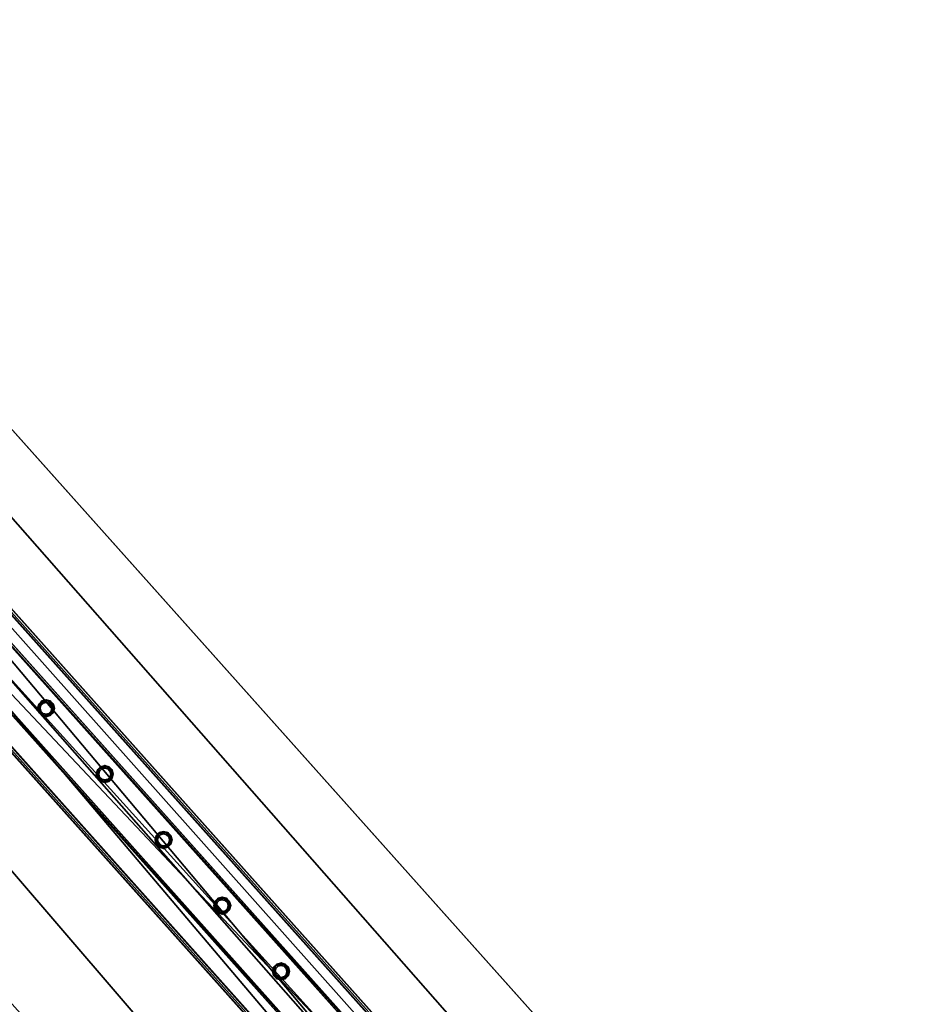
# Model space of a CAD drawing. Header units: millimetres. Extents: x 93711086 to 93775423, y 1247239064 to 1247319365.
# Tile 445 of 656: x 93726294 to 93727421, y 1247297915 to 1247299151. Entities that reach past the tile are written whole.
import ezdxf

# ---------------------------------------------------------------- set-up
doc = ezdxf.new("R2010")
doc.units = ezdxf.units.MM
doc.layers.add('BEAM', color=7, linetype='Continuous')
doc.layers.add('CONCRETE_ITEM', color=7, linetype='Continuous')

# ---------------------------------------------------------------- blocks, each defined once
blk = doc.blocks.new('15e559d2-59c4-40a1-8e6d-a9da91616b05')
at = {"color": 0, "transparency": 16777216}
mesh = blk.add_polyface(dxfattribs=at)
corners = [(93732402.8, 1247290959.4, 3988.8), (93732402.8, 1247290959.4, 4305.5), (93730959.6, 1247289572.9, 3633.7), (93730959.6, 1247289572.9, 3317), (93720519.9, 1247305091.1, 5616.6), (93732598.2, 1247291566.3, 4023.2), (93720299, 1247305338.5, 5063.5), (93732619.6, 1247291542.4, 4593.2), (93720317.4, 1247305317.9, 5553.6), (93732199.2, 1247291187.4, 4322.7), (93720106.2, 1247304728.6, 5525.8), (93719900, 1247304959.5, 5363), (93732205.9, 1247291179.8, 4502.5), (93719903.7, 1247304955.3, 5462.8), (93720167.2, 1247305212.8, 5169.7), (93732187.3, 1247291200.6, 4007), (93718371.4, 1247303668.6, 4381.7), (93732466.4, 1247291440.6, 4129.5), (93732486.7, 1247291466, 4033.2), (93720187.5, 1247305238.1, 5073.5), (93732260.8, 1247291223.5, 4572.4), (93720161.1, 1247304772.3, 5595.7), (93719958.6, 1247304999, 5532.7), (93718383.3, 1247303655.3, 4697.4)]
mesh.append_faces([[corners[k] for k in face] for face in [(0, 1, 2, 0), (2, 3, 0, 2), (4, 5, 6, 4), (4, 7, 5, 4), (6, 8, 4, 6), (9, 10, 11, 9), (10, 9, 12, 10), (13, 11, 10, 13), (3, 14, 15, 3), (3, 16, 14, 3), (17, 15, 14, 17), (15, 0, 3, 15), (18, 17, 19, 18), (14, 19, 17, 14), (5, 18, 6, 5), (19, 6, 18, 19), (20, 7, 4, 20), (4, 21, 20, 4), (12, 20, 21, 12), (21, 10, 12, 21), (22, 21, 4, 22), (4, 8, 22, 4), (10, 21, 13, 10), (22, 13, 21, 22), (2, 9, 23, 2), (9, 2, 1, 9), (11, 23, 9, 11), (23, 14, 16, 23), (13, 8, 11, 13), (8, 13, 22, 8), (23, 11, 14, 23), (14, 8, 6, 14), (8, 14, 11, 8), (6, 19, 14, 6), (20, 12, 9, 20), (20, 17, 7, 20), (17, 20, 9, 17), (5, 7, 17, 5), (15, 17, 9, 15), (18, 5, 17, 18), (3, 2, 16, 3), (23, 16, 2, 23), (0, 15, 1, 0), (9, 1, 15, 9)]], dxfattribs={"color": 0})
blk = doc.blocks.new('5bbbe152-908d-476c-86af-f8c3bda7d93c')
at = {"color": 0, "transparency": 16777216}
mesh = blk.add_polyface(dxfattribs=at)
corners = [(93732552.2, 1247291230.4, 5643.1), (93732470.4, 1247291493.6, 5652.9), (93732382.5, 1247291412, 5654.1), (93732639.5, 1247291312.7, 5641.9), (93732637.3, 1247291314.2, 5582), (93732468, 1247291495.2, 5592.9), (93732633.7, 1247291310.7, 5582), (93732464.4, 1247291491.8, 5593), (93732635.6, 1247291309.4, 5637), (93732466.5, 1247291490.3, 5647.9), (93732385.9, 1247291415.5, 5649), (93732553.6, 1247291235.3, 5583.1), (93732380.1, 1247291413.6, 5594.1), (93732383.8, 1247291417, 5594.1), (93732302.7, 1247291675.7, 5664.8), (93732214.1, 1247291594.7, 5666.1), (93732300.1, 1247291677.5, 5604.9), (93732296.5, 1247291674.1, 5604.9), (93732298.8, 1247291672.5, 5659.9), (93732217.6, 1247291598.3, 5661), (93732215.3, 1247291599.9, 5606.1), (93732211.6, 1247291596.5, 5606.2), (93731970.1, 1247292043.1, 5691.1), (93731880.9, 1247291962.8, 5692.4), (93731967.4, 1247292045.1, 5631.2), (93731963.7, 1247292041.7, 5631.2), (93731966.1, 1247292039.9, 5686.1), (93731884.4, 1247291966.3, 5687.4), (93731881.9, 1247291968.1, 5632.4), (93731878.2, 1247291964.8, 5632.5), (93720601.8, 1247304775.6, 6654), (93720512.4, 1247304695.7, 6655.4), (93720599.1, 1247304777.7, 6594.1), (93720595.3, 1247304774.4, 6594.2), (93720597.9, 1247304772.5, 6649.1), (93720515.9, 1247304699.2, 6650.3), (93720513.3, 1247304701.1, 6595.4), (93720509.6, 1247304697.7, 6595.5)]
mesh.append_faces([[corners[k] for k in face] for face in [(0, 1, 2, 0), (3, 5, 1, 3), (4, 7, 5, 4), (6, 9, 7, 6), (8, 10, 9, 8), (11, 12, 13, 11), (2, 14, 15, 2), (1, 16, 14, 1), (5, 17, 16, 5), (7, 18, 17, 7), (9, 19, 18, 9), (10, 20, 19, 10), (13, 21, 20, 13), (12, 15, 21, 12), (15, 22, 23, 15), (14, 24, 22, 14), (16, 25, 24, 16), (17, 26, 25, 17), (18, 27, 26, 18), (19, 28, 27, 19), (20, 29, 28, 20), (21, 23, 29, 21), (23, 30, 31, 23), (22, 32, 30, 22), (24, 33, 32, 24), (25, 34, 33, 25), (26, 35, 34, 26), (27, 36, 35, 27), (28, 37, 36, 28), (29, 31, 37, 29)]], dxfattribs={"vtx0": -1, "color": 0})
mesh.append_faces([[corners[k] for k in face] for face in [(30, 33, 34, 30), (35, 37, 31, 35)]], dxfattribs={"vtx0": -1, "vtx2": -1, "vtx3": -1, "color": 0})
mesh.append_faces([[corners[k] for k in face] for face in [(31, 30, 34, 31), (34, 35, 31, 34)]], dxfattribs={"vtx1": -1, "vtx2": -1, "vtx3": -1, "color": 0})
mesh.append_faces([[corners[k] for k in face] for face in [(3, 4, 5, 3), (4, 6, 7, 4), (6, 8, 9, 6), (2, 1, 14, 2), (1, 5, 16, 1), (5, 7, 17, 5), (7, 9, 18, 7), (9, 10, 19, 9), (10, 13, 20, 10), (13, 12, 21, 13), (12, 2, 15, 12), (15, 14, 22, 15), (14, 16, 24, 14), (16, 17, 25, 16), (17, 18, 26, 17), (18, 19, 27, 18), (19, 20, 28, 19), (20, 21, 29, 20), (21, 15, 23, 21), (23, 22, 30, 23), (22, 24, 32, 22), (24, 25, 33, 24), (25, 26, 34, 25), (26, 27, 35, 26), (27, 28, 36, 27), (28, 29, 37, 28), (29, 23, 31, 29), (30, 32, 33, 30), (35, 36, 37, 35)]], dxfattribs={"vtx2": -1, "vtx3": -1, "color": 0})
blk = doc.blocks.new('be53fac0-da3e-403d-9a3a-0066e50ab7b0')
at = {"color": 0, "transparency": 16777216}
mesh = blk.add_polyface(dxfattribs=at)
corners = [(93727252.1, 1247297193.8, 5181.6), (93727296.9, 1247297233.8, 5181.6), (93725970.1, 1247298719.4, 5293.8), (93725925.4, 1247298679.5, 5293.8), (93727295.4, 1247297235.4, 5141.6), (93725968.6, 1247298721.1, 5253.9), (93727293.1, 1247297233.4, 5141.6), (93725966.4, 1247298719.1, 5253.9), (93727294.5, 1247297231.9, 5178.6), (93725967.8, 1247298717.5, 5290.8), (93727254.2, 1247297195.9, 5178.6), (93725927.5, 1247298681.6, 5290.8), (93727252.9, 1247297197.5, 5141.6), (93725926.1, 1247298683.1, 5253.9), (93727250.6, 1247297195.5, 5141.6), (93725923.9, 1247298681.1, 5253.9)]
mesh.append_faces([[corners[k] for k in face] for face in [(0, 2, 3, 0), (1, 5, 2, 1), (4, 7, 5, 4), (6, 9, 7, 6), (8, 11, 9, 8), (10, 13, 11, 10), (12, 15, 13, 12), (14, 3, 15, 14)]], dxfattribs={"vtx0": -1, "color": 0})
mesh.append_faces([[corners[k] for k in face] for face in [(2, 7, 9, 2), (11, 15, 3, 11), (0, 12, 10, 0), (8, 4, 1, 8)]], dxfattribs={"vtx0": -1, "vtx2": -1, "vtx3": -1, "color": 0})
mesh.append_faces([[corners[k] for k in face] for face in [(3, 2, 9, 3), (9, 11, 3, 9), (1, 0, 10, 1), (10, 8, 1, 10)]], dxfattribs={"vtx1": -1, "vtx2": -1, "vtx3": -1, "color": 0})
mesh.append_faces([[corners[k] for k in face] for face in [(0, 1, 2, 0), (1, 4, 5, 1), (4, 6, 7, 4), (6, 8, 9, 6), (8, 10, 11, 8), (10, 12, 13, 10), (12, 14, 15, 12), (14, 0, 3, 14), (2, 5, 7, 2), (11, 13, 15, 11), (0, 14, 12, 0), (8, 6, 4, 8)]], dxfattribs={"vtx2": -1, "vtx3": -1, "color": 0})
blk = doc.blocks.new('bced4b1d-3344-4ef0-b98f-9c962ada5ff1')
at = {"color": 0, "transparency": 16777216}
mesh = blk.add_polyface(dxfattribs=at)
corners = [(93726621.8, 1247297949.1, 5237.7), (93726618, 1247297950.1, 5237.7), (93726618, 1247297950.1, 6137.7), (93726621.8, 1247297949.1, 6137.7), (93726615.3, 1247297952.9, 5237.7), (93726615.3, 1247297952.9, 6137.7), (93726614.3, 1247297956.6, 5237.7), (93726614.3, 1247297956.6, 6137.7), (93726615.3, 1247297960.3, 5237.7), (93726615.3, 1247297960.3, 6137.7), (93726618, 1247297963.1, 5237.7), (93726618, 1247297963.1, 6137.7), (93726621.8, 1247297964, 5237.7), (93726621.8, 1247297964, 6137.7), (93726625.5, 1247297963.1, 5237.7), (93726625.5, 1247297963.1, 6137.7), (93726628.2, 1247297960.3, 5237.7), (93726628.2, 1247297960.3, 6137.7), (93726629.2, 1247297956.6, 5237.7), (93726629.2, 1247297956.6, 6137.7), (93726628.2, 1247297952.9, 5237.7), (93726628.2, 1247297952.9, 6137.7), (93726625.5, 1247297950.1, 5237.7), (93726625.5, 1247297950.1, 6137.7), (93726621.8, 1247297945.9, 5237.7), (93726627.1, 1247297947.4, 5237.7), (93726627.1, 1247297947.4, 6137.7), (93726621.8, 1247297945.9, 6137.7), (93726631, 1247297951.3, 5237.7), (93726631, 1247297951.3, 6137.7), (93726632.4, 1247297956.6, 5237.7), (93726632.4, 1247297956.6, 6137.7), (93726631, 1247297961.9, 5237.7), (93726631, 1247297961.9, 6137.7), (93726627.1, 1247297965.8, 5237.7), (93726627.1, 1247297965.8, 6137.7), (93726621.8, 1247297967.2, 5237.7), (93726621.8, 1247297967.2, 6137.7), (93726616.4, 1247297965.8, 5237.7), (93726616.4, 1247297965.8, 6137.7), (93726612.5, 1247297961.9, 5237.7), (93726612.5, 1247297961.9, 6137.7), (93726611.1, 1247297956.6, 5237.7), (93726611.1, 1247297956.6, 6137.7), (93726612.5, 1247297951.3, 5237.7), (93726612.5, 1247297951.3, 6137.7), (93726616.4, 1247297947.4, 5237.7), (93726616.4, 1247297947.4, 6137.7)]
mesh.append_faces([[corners[k] for k in face] for face in [(0, 2, 3, 0), (1, 5, 2, 1), (4, 7, 5, 4), (6, 9, 7, 6), (8, 11, 9, 8), (10, 13, 11, 10), (12, 15, 13, 12), (14, 17, 15, 14), (16, 19, 17, 16), (18, 21, 19, 18), (20, 23, 21, 20), (22, 3, 23, 22), (24, 26, 27, 24), (25, 29, 26, 25), (28, 31, 29, 28), (30, 33, 31, 30), (32, 35, 33, 32), (34, 37, 35, 34), (36, 39, 37, 36), (38, 41, 39, 38), (40, 43, 41, 40), (42, 45, 43, 42), (44, 47, 45, 44), (46, 27, 47, 46)]], dxfattribs={"vtx0": -1, "color": 0})
mesh.append_faces([[corners[k] for k in face] for face in [(27, 29, 3, 27), (17, 29, 33, 17), (45, 27, 3, 45), (13, 33, 37, 13), (41, 45, 5, 41), (9, 37, 41, 9), (30, 25, 18, 30), (34, 30, 18, 34), (1, 25, 46, 1), (38, 34, 14, 38), (6, 46, 42, 6), (42, 38, 10, 42)]], dxfattribs={"vtx0": -1, "vtx1": -1, "vtx2": -1, "vtx3": -1, "color": 0})
mesh.append_faces([[corners[k] for k in face] for face in [(29, 21, 23, 29), (29, 23, 3, 29), (45, 3, 2, 45), (45, 2, 5, 45), (41, 5, 7, 41), (41, 7, 9, 41), (25, 20, 18, 25), (34, 18, 16, 34), (34, 16, 14, 34), (38, 14, 12, 38), (38, 12, 10, 38)]], dxfattribs={"vtx0": -1, "vtx2": -1, "vtx3": -1, "color": 0})
mesh.append_faces([[corners[k] for k in face] for face in [(19, 21, 29, 19), (17, 19, 29, 17), (15, 17, 33, 15), (13, 15, 33, 13), (11, 13, 37, 11), (9, 11, 37, 9), (22, 20, 25, 22), (0, 22, 25, 0), (1, 0, 25, 1), (4, 1, 46, 4), (6, 4, 46, 6), (8, 6, 42, 8), (10, 8, 42, 10)]], dxfattribs={"vtx1": -1, "vtx2": -1, "vtx3": -1, "color": 0})
mesh.append_faces([[corners[k] for k in face] for face in [(0, 1, 2, 0), (1, 4, 5, 1), (4, 6, 7, 4), (6, 8, 9, 6), (8, 10, 11, 8), (10, 12, 13, 10), (12, 14, 15, 12), (14, 16, 17, 14), (16, 18, 19, 16), (18, 20, 21, 18), (20, 22, 23, 20), (22, 0, 3, 22), (24, 25, 26, 24), (25, 28, 29, 25), (28, 30, 31, 28), (30, 32, 33, 30), (32, 34, 35, 32), (34, 36, 37, 34), (36, 38, 39, 36), (38, 40, 41, 38), (40, 42, 43, 40), (42, 44, 45, 42), (44, 46, 47, 44), (46, 24, 27, 46), (29, 31, 33, 29), (33, 35, 37, 33), (37, 39, 41, 37), (41, 43, 45, 41), (45, 47, 27, 45), (27, 26, 29, 27), (25, 24, 46, 25), (46, 44, 42, 46), (42, 40, 38, 42), (38, 36, 34, 38), (34, 32, 30, 34), (30, 28, 25, 30)]], dxfattribs={"vtx2": -1, "vtx3": -1, "color": 0})
blk = doc.blocks.new('274c6eee-97eb-444b-af8d-fb9cd282c2b8')
at = {"color": 0, "transparency": 16777216}
mesh = blk.add_polyface(dxfattribs=at)
corners = [(93726548, 1247298031.7, 5243.9), (93726544.3, 1247298032.7, 5243.9), (93726544.3, 1247298032.7, 6143.9), (93726548, 1247298031.7, 6143.9), (93726541.6, 1247298035.4, 5243.9), (93726541.6, 1247298035.4, 6143.9), (93726540.6, 1247298039.1, 5243.9), (93726540.6, 1247298039.1, 6143.9), (93726541.6, 1247298042.9, 5243.9), (93726541.6, 1247298042.9, 6143.9), (93726544.3, 1247298045.6, 5243.9), (93726544.3, 1247298045.6, 6143.9), (93726548, 1247298046.6, 5243.9), (93726548, 1247298046.6, 6143.9), (93726551.8, 1247298045.6, 5243.9), (93726551.8, 1247298045.6, 6143.9), (93726554.5, 1247298042.9, 5243.9), (93726554.5, 1247298042.9, 6143.9), (93726555.5, 1247298039.1, 5243.9), (93726555.5, 1247298039.1, 6143.9), (93726554.5, 1247298035.4, 5243.9), (93726554.5, 1247298035.4, 6143.9), (93726551.8, 1247298032.7, 5243.9), (93726551.8, 1247298032.7, 6143.9), (93726548, 1247298028.5, 5243.9), (93726553.4, 1247298029.9, 5243.9), (93726553.4, 1247298029.9, 6143.9), (93726548, 1247298028.5, 6143.9), (93726557.3, 1247298033.8, 5243.9), (93726557.3, 1247298033.8, 6143.9), (93726558.7, 1247298039.1, 5243.9), (93726558.7, 1247298039.1, 6143.9), (93726557.3, 1247298044.5, 5243.9), (93726557.3, 1247298044.5, 6143.9), (93726553.4, 1247298048.4, 5243.9), (93726553.4, 1247298048.4, 6143.9), (93726548, 1247298049.8, 5243.9), (93726548, 1247298049.8, 6143.9), (93726542.7, 1247298048.4, 5243.9), (93726542.7, 1247298048.4, 6143.9), (93726538.8, 1247298044.5, 5243.9), (93726538.8, 1247298044.5, 6143.9), (93726537.4, 1247298039.1, 5243.9), (93726537.4, 1247298039.1, 6143.9), (93726538.8, 1247298033.8, 5243.9), (93726538.8, 1247298033.8, 6143.9), (93726542.7, 1247298029.9, 5243.9), (93726542.7, 1247298029.9, 6143.9)]
mesh.append_faces([[corners[k] for k in face] for face in [(0, 2, 3, 0), (1, 5, 2, 1), (4, 7, 5, 4), (6, 9, 7, 6), (8, 11, 9, 8), (10, 13, 11, 10), (12, 15, 13, 12), (14, 17, 15, 14), (16, 19, 17, 16), (18, 21, 19, 18), (20, 23, 21, 20), (22, 3, 23, 22), (24, 26, 27, 24), (25, 29, 26, 25), (28, 31, 29, 28), (30, 33, 31, 30), (32, 35, 33, 32), (34, 37, 35, 34), (36, 39, 37, 36), (38, 41, 39, 38), (40, 43, 41, 40), (42, 45, 43, 42), (44, 47, 45, 44), (46, 27, 47, 46)]], dxfattribs={"vtx0": -1, "color": 0})
mesh.append_faces([[corners[k] for k in face] for face in [(13, 33, 37, 13), (29, 33, 19, 29), (27, 29, 21, 27), (9, 37, 41, 9), (45, 27, 3, 45), (5, 41, 45, 5), (30, 25, 18, 30), (34, 30, 18, 34), (1, 25, 46, 1), (38, 34, 14, 38), (6, 46, 42, 6), (42, 38, 10, 42)]], dxfattribs={"vtx0": -1, "vtx1": -1, "vtx2": -1, "vtx3": -1, "color": 0})
mesh.append_faces([[corners[k] for k in face] for face in [(33, 15, 17, 33), (33, 17, 19, 33), (29, 19, 21, 29), (27, 21, 23, 27), (27, 23, 3, 27), (45, 3, 2, 45), (25, 20, 18, 25), (34, 18, 16, 34), (34, 16, 14, 34), (38, 14, 12, 38), (38, 12, 10, 38)]], dxfattribs={"vtx0": -1, "vtx2": -1, "vtx3": -1, "color": 0})
mesh.append_faces([[corners[k] for k in face] for face in [(13, 15, 33, 13), (11, 13, 37, 11), (9, 11, 37, 9), (7, 9, 41, 7), (5, 7, 41, 5), (2, 5, 45, 2), (22, 20, 25, 22), (0, 22, 25, 0), (1, 0, 25, 1), (4, 1, 46, 4), (6, 4, 46, 6), (8, 6, 42, 8), (10, 8, 42, 10)]], dxfattribs={"vtx1": -1, "vtx2": -1, "vtx3": -1, "color": 0})
mesh.append_faces([[corners[k] for k in face] for face in [(0, 1, 2, 0), (1, 4, 5, 1), (4, 6, 7, 4), (6, 8, 9, 6), (8, 10, 11, 8), (10, 12, 13, 10), (12, 14, 15, 12), (14, 16, 17, 14), (16, 18, 19, 16), (18, 20, 21, 18), (20, 22, 23, 20), (22, 0, 3, 22), (24, 25, 26, 24), (25, 28, 29, 25), (28, 30, 31, 28), (30, 32, 33, 30), (32, 34, 35, 32), (34, 36, 37, 34), (36, 38, 39, 36), (38, 40, 41, 38), (40, 42, 43, 40), (42, 44, 45, 42), (44, 46, 47, 44), (46, 24, 27, 46), (33, 35, 37, 33), (37, 39, 41, 37), (41, 43, 45, 41), (45, 47, 27, 45), (27, 26, 29, 27), (29, 31, 33, 29), (25, 24, 46, 25), (46, 44, 42, 46), (42, 40, 38, 42), (38, 36, 34, 38), (34, 32, 30, 34), (30, 28, 25, 30)]], dxfattribs={"vtx2": -1, "vtx3": -1, "color": 0})
blk = doc.blocks.new('e1340f6d-3875-43d1-a8cf-8122a770741d')
at = {"color": 0, "transparency": 16777216}
mesh = blk.add_polyface(dxfattribs=at)
corners = [(93726474.3, 1247298114.2, 5250.1), (93726470.6, 1247298115.2, 5250.1), (93726470.6, 1247298115.2, 6150.1), (93726474.3, 1247298114.2, 6150.1), (93726467.9, 1247298117.9, 5250.1), (93726467.9, 1247298117.9, 6150.1), (93726466.9, 1247298121.7, 5250.1), (93726466.9, 1247298121.7, 6150.1), (93726467.9, 1247298125.4, 5250.1), (93726467.9, 1247298125.4, 6150.1), (93726470.6, 1247298128.1, 5250.1), (93726470.6, 1247298128.1, 6150.1), (93726474.3, 1247298129.1, 5250.1), (93726474.3, 1247298129.1, 6150.1), (93726478.1, 1247298128.1, 5250.1), (93726478.1, 1247298128.1, 6150.1), (93726480.8, 1247298125.4, 5250.1), (93726480.8, 1247298125.4, 6150.1), (93726481.8, 1247298121.7, 5250.1), (93726481.8, 1247298121.7, 6150.1), (93726480.8, 1247298117.9, 5250.1), (93726480.8, 1247298117.9, 6150.1), (93726478.1, 1247298115.2, 5250.1), (93726478.1, 1247298115.2, 6150.1), (93726474.3, 1247298111, 5250.1), (93726479.7, 1247298112.4, 5250.1), (93726479.7, 1247298112.4, 6150.1), (93726474.3, 1247298111, 6150.1), (93726483.6, 1247298116.3, 5250.1), (93726483.6, 1247298116.3, 6150.1), (93726485, 1247298121.7, 5250.1), (93726485, 1247298121.7, 6150.1), (93726483.6, 1247298127, 5250.1), (93726483.6, 1247298127, 6150.1), (93726479.7, 1247298130.9, 5250.1), (93726479.7, 1247298130.9, 6150.1), (93726474.3, 1247298132.3, 5250.1), (93726474.3, 1247298132.3, 6150.1), (93726469, 1247298130.9, 5250.1), (93726469, 1247298130.9, 6150.1), (93726465.1, 1247298127, 5250.1), (93726465.1, 1247298127, 6150.1), (93726463.7, 1247298121.7, 5250.1), (93726463.7, 1247298121.7, 6150.1), (93726465.1, 1247298116.3, 5250.1), (93726465.1, 1247298116.3, 6150.1), (93726469, 1247298112.4, 5250.1), (93726469, 1247298112.4, 6150.1)]
mesh.append_faces([[corners[k] for k in face] for face in [(0, 2, 3, 0), (1, 5, 2, 1), (4, 7, 5, 4), (6, 9, 7, 6), (8, 11, 9, 8), (10, 13, 11, 10), (12, 15, 13, 12), (14, 17, 15, 14), (16, 19, 17, 16), (18, 21, 19, 18), (20, 23, 21, 20), (22, 3, 23, 22), (24, 26, 27, 24), (25, 29, 26, 25), (28, 31, 29, 28), (30, 33, 31, 30), (32, 35, 33, 32), (34, 37, 35, 34), (36, 39, 37, 36), (38, 41, 39, 38), (40, 43, 41, 40), (42, 45, 43, 42), (44, 47, 45, 44), (46, 27, 47, 46)]], dxfattribs={"vtx0": -1, "color": 0})
mesh.append_faces([[corners[k] for k in face] for face in [(27, 29, 3, 27), (17, 29, 33, 17), (45, 27, 3, 45), (13, 33, 37, 13), (41, 45, 5, 41), (9, 37, 41, 9), (30, 25, 18, 30), (34, 30, 18, 34), (1, 25, 46, 1), (38, 34, 14, 38), (6, 46, 42, 6), (42, 38, 10, 42)]], dxfattribs={"vtx0": -1, "vtx1": -1, "vtx2": -1, "vtx3": -1, "color": 0})
mesh.append_faces([[corners[k] for k in face] for face in [(29, 21, 23, 29), (29, 23, 3, 29), (45, 3, 2, 45), (45, 2, 5, 45), (41, 5, 7, 41), (41, 7, 9, 41), (25, 20, 18, 25), (34, 18, 16, 34), (34, 16, 14, 34), (38, 14, 12, 38), (38, 12, 10, 38)]], dxfattribs={"vtx0": -1, "vtx2": -1, "vtx3": -1, "color": 0})
mesh.append_faces([[corners[k] for k in face] for face in [(19, 21, 29, 19), (17, 19, 29, 17), (15, 17, 33, 15), (13, 15, 33, 13), (11, 13, 37, 11), (9, 11, 37, 9), (22, 20, 25, 22), (0, 22, 25, 0), (1, 0, 25, 1), (4, 1, 46, 4), (6, 4, 46, 6), (8, 6, 42, 8), (10, 8, 42, 10)]], dxfattribs={"vtx1": -1, "vtx2": -1, "vtx3": -1, "color": 0})
mesh.append_faces([[corners[k] for k in face] for face in [(0, 1, 2, 0), (1, 4, 5, 1), (4, 6, 7, 4), (6, 8, 9, 6), (8, 10, 11, 8), (10, 12, 13, 10), (12, 14, 15, 12), (14, 16, 17, 14), (16, 18, 19, 16), (18, 20, 21, 18), (20, 22, 23, 20), (22, 0, 3, 22), (24, 25, 26, 24), (25, 28, 29, 25), (28, 30, 31, 28), (30, 32, 33, 30), (32, 34, 35, 32), (34, 36, 37, 34), (36, 38, 39, 36), (38, 40, 41, 38), (40, 42, 43, 40), (42, 44, 45, 42), (44, 46, 47, 44), (46, 24, 27, 46), (29, 31, 33, 29), (33, 35, 37, 33), (37, 39, 41, 37), (41, 43, 45, 41), (45, 47, 27, 45), (27, 26, 29, 27), (25, 24, 46, 25), (46, 44, 42, 46), (42, 40, 38, 42), (38, 36, 34, 38), (34, 32, 30, 34), (30, 28, 25, 30)]], dxfattribs={"vtx2": -1, "vtx3": -1, "color": 0})
blk = doc.blocks.new('b48849db-f4e5-44ad-ae77-321d80651ee4')
at = {"color": 0, "transparency": 16777216}
mesh = blk.add_polyface(dxfattribs=at)
corners = [(93726400.6, 1247298196.8, 5256.4), (93726396.9, 1247298197.8, 5256.4), (93726396.9, 1247298197.8, 6156.4), (93726400.6, 1247298196.8, 6156.4), (93726394.2, 1247298200.5, 5256.4), (93726394.2, 1247298200.5, 6156.4), (93726393.2, 1247298204.2, 5256.4), (93726393.2, 1247298204.2, 6156.4), (93726394.2, 1247298207.9, 5256.4), (93726394.2, 1247298207.9, 6156.4), (93726396.9, 1247298210.7, 5256.4), (93726396.9, 1247298210.7, 6156.4), (93726400.6, 1247298211.7, 5256.4), (93726400.6, 1247298211.7, 6156.4), (93726404.4, 1247298210.7, 5256.4), (93726404.4, 1247298210.7, 6156.4), (93726407.1, 1247298207.9, 5256.4), (93726407.1, 1247298207.9, 6156.4), (93726408.1, 1247298204.2, 5256.4), (93726408.1, 1247298204.2, 6156.4), (93726407.1, 1247298200.5, 5256.4), (93726407.1, 1247298200.5, 6156.4), (93726404.4, 1247298197.8, 5256.4), (93726404.4, 1247298197.8, 6156.4), (93726400.6, 1247298193.6, 5256.4), (93726406, 1247298195, 5256.4), (93726406, 1247298195, 6156.4), (93726400.6, 1247298193.6, 6156.4), (93726409.9, 1247298198.9, 5256.4), (93726409.9, 1247298198.9, 6156.4), (93726411.3, 1247298204.2, 5256.4), (93726411.3, 1247298204.2, 6156.4), (93726409.9, 1247298209.5, 5256.4), (93726409.9, 1247298209.5, 6156.4), (93726406, 1247298213.4, 5256.4), (93726406, 1247298213.4, 6156.4), (93726400.6, 1247298214.9, 5256.4), (93726400.6, 1247298214.9, 6156.4), (93726395.3, 1247298213.4, 5256.4), (93726395.3, 1247298213.4, 6156.4), (93726391.4, 1247298209.5, 5256.4), (93726391.4, 1247298209.5, 6156.4), (93726390, 1247298204.2, 5256.4), (93726390, 1247298204.2, 6156.4), (93726391.4, 1247298198.9, 5256.4), (93726391.4, 1247298198.9, 6156.4), (93726395.3, 1247298195, 5256.4), (93726395.3, 1247298195, 6156.4)]
mesh.append_faces([[corners[k] for k in face] for face in [(0, 2, 3, 0), (1, 5, 2, 1), (4, 7, 5, 4), (6, 9, 7, 6), (8, 11, 9, 8), (10, 13, 11, 10), (12, 15, 13, 12), (14, 17, 15, 14), (16, 19, 17, 16), (18, 21, 19, 18), (20, 23, 21, 20), (22, 3, 23, 22), (24, 26, 27, 24), (25, 29, 26, 25), (28, 31, 29, 28), (30, 33, 31, 30), (32, 35, 33, 32), (34, 37, 35, 34), (36, 39, 37, 36), (38, 41, 39, 38), (40, 43, 41, 40), (42, 45, 43, 42), (44, 47, 45, 44), (46, 27, 47, 46)]], dxfattribs={"vtx0": -1, "color": 0})
mesh.append_faces([[corners[k] for k in face] for face in [(27, 29, 3, 27), (17, 29, 33, 17), (45, 27, 3, 45), (13, 33, 37, 13), (41, 45, 5, 41), (9, 37, 41, 9), (30, 25, 18, 30), (34, 30, 18, 34), (1, 25, 46, 1), (38, 34, 14, 38), (6, 46, 42, 6), (42, 38, 10, 42)]], dxfattribs={"vtx0": -1, "vtx1": -1, "vtx2": -1, "vtx3": -1, "color": 0})
mesh.append_faces([[corners[k] for k in face] for face in [(29, 21, 23, 29), (29, 23, 3, 29), (45, 3, 2, 45), (45, 2, 5, 45), (41, 5, 7, 41), (41, 7, 9, 41), (25, 20, 18, 25), (34, 18, 16, 34), (34, 16, 14, 34), (38, 14, 12, 38), (38, 12, 10, 38)]], dxfattribs={"vtx0": -1, "vtx2": -1, "vtx3": -1, "color": 0})
mesh.append_faces([[corners[k] for k in face] for face in [(19, 21, 29, 19), (17, 19, 29, 17), (15, 17, 33, 15), (13, 15, 33, 13), (11, 13, 37, 11), (9, 11, 37, 9), (22, 20, 25, 22), (0, 22, 25, 0), (1, 0, 25, 1), (4, 1, 46, 4), (6, 4, 46, 6), (8, 6, 42, 8), (10, 8, 42, 10)]], dxfattribs={"vtx1": -1, "vtx2": -1, "vtx3": -1, "color": 0})
mesh.append_faces([[corners[k] for k in face] for face in [(0, 1, 2, 0), (1, 4, 5, 1), (4, 6, 7, 4), (6, 8, 9, 6), (8, 10, 11, 8), (10, 12, 13, 10), (12, 14, 15, 12), (14, 16, 17, 14), (16, 18, 19, 16), (18, 20, 21, 18), (20, 22, 23, 20), (22, 0, 3, 22), (24, 25, 26, 24), (25, 28, 29, 25), (28, 30, 31, 28), (30, 32, 33, 30), (32, 34, 35, 32), (34, 36, 37, 34), (36, 38, 39, 36), (38, 40, 41, 38), (40, 42, 43, 40), (42, 44, 45, 42), (44, 46, 47, 44), (46, 24, 27, 46), (29, 31, 33, 29), (33, 35, 37, 33), (37, 39, 41, 37), (41, 43, 45, 41), (45, 47, 27, 45), (27, 26, 29, 27), (25, 24, 46, 25), (46, 44, 42, 46), (42, 40, 38, 42), (38, 36, 34, 38), (34, 32, 30, 34), (30, 28, 25, 30)]], dxfattribs={"vtx2": -1, "vtx3": -1, "color": 0})
blk = doc.blocks.new('e221003f-d6a5-42f5-aa0b-f7100ced83b1')
at = {"color": 0, "transparency": 16777216}
mesh = blk.add_polyface(dxfattribs=at)
corners = [(93726326.9, 1247298279.3, 5262.6), (93726323.2, 1247298280.3, 5262.6), (93726323.2, 1247298280.3, 6162.6), (93726326.9, 1247298279.3, 6162.6), (93726320.5, 1247298283, 5262.6), (93726320.5, 1247298283, 6162.6), (93726319.5, 1247298286.7, 5262.6), (93726319.5, 1247298286.7, 6162.6), (93726320.5, 1247298290.5, 5262.6), (93726320.5, 1247298290.5, 6162.6), (93726323.2, 1247298293.2, 5262.6), (93726323.2, 1247298293.2, 6162.6), (93726326.9, 1247298294.2, 5262.6), (93726326.9, 1247298294.2, 6162.6), (93726330.6, 1247298293.2, 5262.6), (93726330.6, 1247298293.2, 6162.6), (93726333.4, 1247298290.5, 5262.6), (93726333.4, 1247298290.5, 6162.6), (93726334.4, 1247298286.7, 5262.6), (93726334.4, 1247298286.7, 6162.6), (93726333.4, 1247298283, 5262.6), (93726333.4, 1247298283, 6162.6), (93726330.6, 1247298280.3, 5262.6), (93726330.6, 1247298280.3, 6162.6), (93726326.9, 1247298276.1, 5262.6), (93726332.2, 1247298277.5, 5262.6), (93726332.2, 1247298277.5, 6162.6), (93726326.9, 1247298276.1, 6162.6), (93726336.1, 1247298281.4, 5262.6), (93726336.1, 1247298281.4, 6162.6), (93726337.6, 1247298286.7, 5262.6), (93726337.6, 1247298286.7, 6162.6), (93726336.1, 1247298292.1, 5262.6), (93726336.1, 1247298292.1, 6162.6), (93726332.2, 1247298296, 5262.6), (93726332.2, 1247298296, 6162.6), (93726326.9, 1247298297.4, 5262.6), (93726326.9, 1247298297.4, 6162.6), (93726321.6, 1247298296, 5262.6), (93726321.6, 1247298296, 6162.6), (93726317.7, 1247298292.1, 5262.6), (93726317.7, 1247298292.1, 6162.6), (93726316.3, 1247298286.7, 5262.6), (93726316.3, 1247298286.7, 6162.6), (93726317.7, 1247298281.4, 5262.6), (93726317.7, 1247298281.4, 6162.6), (93726321.6, 1247298277.5, 5262.6), (93726321.6, 1247298277.5, 6162.6)]
mesh.append_faces([[corners[k] for k in face] for face in [(0, 2, 3, 0), (1, 5, 2, 1), (4, 7, 5, 4), (6, 9, 7, 6), (8, 11, 9, 8), (10, 13, 11, 10), (12, 15, 13, 12), (14, 17, 15, 14), (16, 19, 17, 16), (18, 21, 19, 18), (20, 23, 21, 20), (22, 3, 23, 22), (24, 26, 27, 24), (25, 29, 26, 25), (28, 31, 29, 28), (30, 33, 31, 30), (32, 35, 33, 32), (34, 37, 35, 34), (36, 39, 37, 36), (38, 41, 39, 38), (40, 43, 41, 40), (42, 45, 43, 42), (44, 47, 45, 44), (46, 27, 47, 46)]], dxfattribs={"vtx0": -1, "color": 0})
mesh.append_faces([[corners[k] for k in face] for face in [(37, 41, 13, 37), (5, 41, 45, 5), (33, 37, 13, 33), (3, 45, 27, 3), (29, 33, 17, 29), (21, 27, 29, 21), (30, 25, 18, 30), (34, 30, 18, 34), (1, 25, 46, 1), (38, 34, 14, 38), (6, 46, 42, 6), (42, 38, 10, 42)]], dxfattribs={"vtx0": -1, "vtx1": -1, "vtx2": -1, "vtx3": -1, "color": 0})
mesh.append_faces([[corners[k] for k in face] for face in [(41, 9, 11, 41), (41, 11, 13, 41), (33, 13, 15, 33), (33, 15, 17, 33), (29, 17, 19, 29), (29, 19, 21, 29), (25, 20, 18, 25), (34, 18, 16, 34), (34, 16, 14, 34), (38, 14, 12, 38), (38, 12, 10, 38)]], dxfattribs={"vtx0": -1, "vtx2": -1, "vtx3": -1, "color": 0})
mesh.append_faces([[corners[k] for k in face] for face in [(7, 9, 41, 7), (5, 7, 41, 5), (2, 5, 45, 2), (3, 2, 45, 3), (23, 3, 27, 23), (21, 23, 27, 21), (22, 20, 25, 22), (0, 22, 25, 0), (1, 0, 25, 1), (4, 1, 46, 4), (6, 4, 46, 6), (8, 6, 42, 8), (10, 8, 42, 10)]], dxfattribs={"vtx1": -1, "vtx2": -1, "vtx3": -1, "color": 0})
mesh.append_faces([[corners[k] for k in face] for face in [(0, 1, 2, 0), (1, 4, 5, 1), (4, 6, 7, 4), (6, 8, 9, 6), (8, 10, 11, 8), (10, 12, 13, 10), (12, 14, 15, 12), (14, 16, 17, 14), (16, 18, 19, 16), (18, 20, 21, 18), (20, 22, 23, 20), (22, 0, 3, 22), (24, 25, 26, 24), (25, 28, 29, 25), (28, 30, 31, 28), (30, 32, 33, 30), (32, 34, 35, 32), (34, 36, 37, 34), (36, 38, 39, 36), (38, 40, 41, 38), (40, 42, 43, 40), (42, 44, 45, 42), (44, 46, 47, 44), (46, 24, 27, 46), (41, 43, 45, 41), (45, 47, 27, 45), (27, 26, 29, 27), (29, 31, 33, 29), (33, 35, 37, 33), (37, 39, 41, 37), (25, 24, 46, 25), (46, 44, 42, 46), (42, 40, 38, 42), (38, 36, 34, 38), (34, 32, 30, 34), (30, 28, 25, 30)]], dxfattribs={"vtx2": -1, "vtx3": -1, "color": 0})

msp = doc.modelspace()

# ---------------------------------------------------------------- block references
at = {"layer": 'BEAM', "color": 156, "true_color": 0x1e4383, "transparency": 33554687}
msp.add_blockref('5bbbe152-908d-476c-86af-f8c3bda7d93c', (0, 0), dxfattribs=at)
at = {"layer": 'BEAM', "color": 77, "true_color": 0x5b9723, "transparency": 33554687}
for name in ['be53fac0-da3e-403d-9a3a-0066e50ab7b0', 'e221003f-d6a5-42f5-aa0b-f7100ced83b1', 'b48849db-f4e5-44ad-ae77-321d80651ee4', 'e1340f6d-3875-43d1-a8cf-8122a770741d', '274c6eee-97eb-444b-af8d-fb9cd282c2b8', 'bced4b1d-3344-4ef0-b98f-9c962ada5ff1']:
    msp.add_blockref(name, (0, 0), dxfattribs=at)
at = {"layer": 'CONCRETE_ITEM', "color": 222, "true_color": 0xc0298d, "transparency": 33554687}
msp.add_blockref('15e559d2-59c4-40a1-8e6d-a9da91616b05', (0, 0), dxfattribs=at)

doc.saveas('drawing.dxf')
